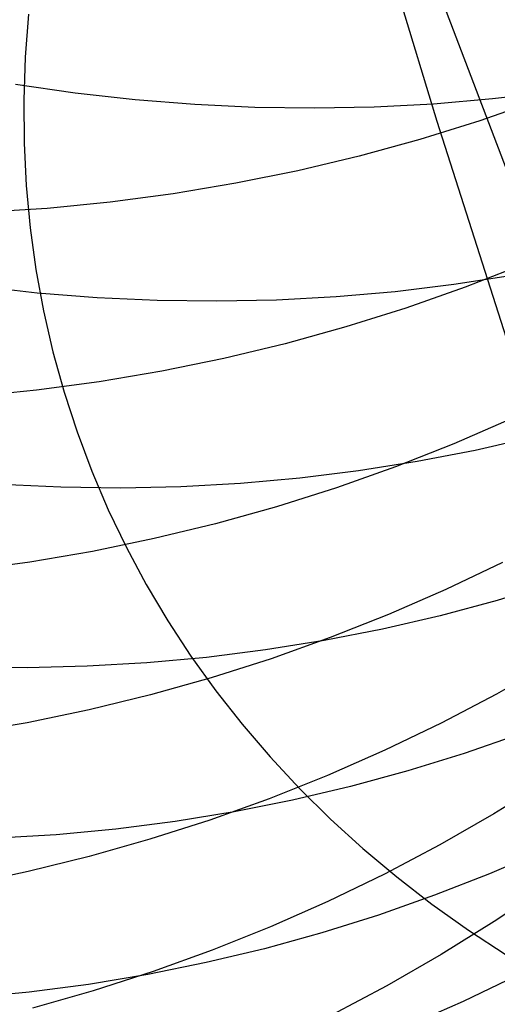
# Model space of a CAD drawing. Header units: millimetres. Extents: x 119 to 175.9, y -203.1 to -153.8.
# Tile 307 of 377: x 160.05 to 160.354, y -163.753 to -163.126. Entities that reach past the tile are written whole.
import ezdxf

# ---------------------------------------------------------------- set-up
doc = ezdxf.new("R2010")
doc.units = ezdxf.units.MM
doc.header["$MEASUREMENT"] = 0
doc.layers.add('Layer 01', color=5, linetype='Continuous', true_color=0x0000ff)

msp = doc.modelspace()

# ---------------------------------------------------------------- linework, layer by layer
at = {"layer": 'Layer 01'}
for p, q in [((160.36007, -163.22091, 25.24862), (160.27251, -162.99028, 24.95811)), ((160.31593, -163.19063, 22.94428), (160.25722, -162.99639, 22.65323)), ((160.05589, -163.12221, 24.42889), (160.05378, -163.1497, 24.40874)), ((160.05378, -163.1497, 24.40874), (160.05284, -163.17707, 24.38836)), ((160.08564, -163.17252, 28.16199), (160.04769, -163.167, 28.15654)), ((160.12368, -163.17681, 28.16796), (160.08564, -163.17252, 28.16199)), ((160.38842, -163.17177, 28.2233), (160.35108, -163.17624, 28.214)), ((160.05284, -163.17707, 24.38836), (160.05305, -163.20431, 24.36776)), ((160.16175, -163.17984, 28.17442), (160.12368, -163.17681, 28.16796)), ((160.19981, -163.18163, 28.18139), (160.16175, -163.17984, 28.17442)), ((160.3135, -163.17947, 28.20515), (160.27574, -163.18144, 28.19676)), ((160.35108, -163.17624, 28.214), (160.3135, -163.17947, 28.20515)), ((160.38084, -163.17692, 42.04667), (160.34313, -163.19012, 42.05564)), ((160.23783, -163.18216, 28.18883), (160.19981, -163.18163, 28.18139)), ((160.27574, -163.18144, 28.19676), (160.23783, -163.18216, 28.18883)), ((160.34313, -163.19012, 42.05564), (160.30491, -163.20204, 42.06426)), ((160.37927, -163.38915, 23.23146), (160.31593, -163.19063, 22.94428)), ((160.05305, -163.20431, 24.36776), (160.05442, -163.23137, 24.34699)), ((160.30491, -163.20204, 42.06426), (160.26624, -163.21265, 42.07252)), ((160.26624, -163.21265, 42.07252), (160.22716, -163.22196, 42.08042)), ((160.22716, -163.22196, 42.08042), (160.18771, -163.22995, 42.08793)), ((160.18771, -163.22995, 42.08793), (160.14794, -163.23661, 42.09506)), ((160.05442, -163.23137, 24.34699), (160.05695, -163.25823, 24.32606)), ((160.14794, -163.23661, 42.09506), (160.1079, -163.24193, 42.10179)), ((160.1079, -163.24193, 42.10179), (160.06764, -163.2459, 42.10811)), ((160.06764, -163.2459, 42.10811), (160.02721, -163.24853, 42.11403)), ((160.05695, -163.25823, 24.32606), (160.06063, -163.28485, 24.30499)), ((160.06063, -163.28485, 24.30499), (160.06546, -163.3112, 24.28382)), ((160.37087, -163.28163, 41.65687), (160.33372, -163.29617, 41.66584)), ((160.36379, -163.28871, 28.54285), (160.32664, -163.29449, 28.53327)), ((160.06136, -163.29983, 28.47861), (160.02326, -163.29556, 28.47269)), ((160.0995, -163.30284, 28.48502), (160.06136, -163.29983, 28.47861)), ((160.28922, -163.29902, 28.52411), (160.25156, -163.3023, 28.51538)), ((160.32664, -163.29449, 28.53327), (160.28922, -163.29902, 28.52411)), ((160.33372, -163.29617, 41.66584), (160.29602, -163.30945, 41.67448)), ((160.13764, -163.3046, 28.49191), (160.0995, -163.30284, 28.48502)), ((160.17573, -163.30509, 28.49927), (160.13764, -163.3046, 28.49191)), ((160.21372, -163.30433, 28.5071), (160.17573, -163.30509, 28.49927)), ((160.25156, -163.3023, 28.51538), (160.21372, -163.30433, 28.5071)), ((160.06546, -163.3112, 24.28382), (160.07144, -163.33725, 24.26257)), ((160.29602, -163.30945, 41.67448), (160.25783, -163.32145, 41.68278)), ((160.25783, -163.32145, 41.68278), (160.21917, -163.33215, 41.69073)), ((160.07144, -163.33725, 24.26257), (160.07855, -163.36296, 24.24126)), ((160.21917, -163.33215, 41.69073), (160.1801, -163.34154, 41.69831)), ((160.1801, -163.34154, 41.69831), (160.14067, -163.3496, 41.70553)), ((160.14067, -163.3496, 41.70553), (160.10093, -163.35634, 41.71237)), ((160.06091, -163.36174, 41.71882), (160.02068, -163.36579, 41.72487)), ((160.10093, -163.35634, 41.71237), (160.06091, -163.36174, 41.71882)), ((160.07855, -163.36296, 24.24126), (160.08679, -163.38831, 24.21993)), ((160.36312, -163.38001, 41.27162), (160.32658, -163.39589, 41.28055)), ((160.08679, -163.38831, 24.21993), (160.09614, -163.41327, 24.19858)), ((160.37668, -163.39172, 28.87353), (160.34012, -163.40009, 28.86339)), ((160.32658, -163.39589, 41.28055), (160.28944, -163.41052, 41.28917)), ((160.34012, -163.40009, 28.86339), (160.3032, -163.40722, 28.85363)), ((160.28944, -163.41052, 41.28917), (160.25176, -163.42388, 41.29747)), ((160.3032, -163.40722, 28.85363), (160.26595, -163.41309, 28.84427)), ((160.09614, -163.41327, 24.19858), (160.1066, -163.4378, 24.17726)), ((160.22843, -163.41772, 28.83532), (160.19067, -163.42108, 28.82679)), ((160.26595, -163.41309, 28.84427), (160.22843, -163.41772, 28.83532)), ((160.07648, -163.42357, 28.80381), (160.03826, -163.42187, 28.79705)), ((160.11466, -163.42401, 28.81102), (160.07648, -163.42357, 28.80381)), ((160.15274, -163.42318, 28.81869), (160.11466, -163.42401, 28.81102)), ((160.19067, -163.42108, 28.82679), (160.15274, -163.42318, 28.81869)), ((160.25176, -163.42388, 41.29747), (160.21358, -163.43596, 41.30543)), ((160.1066, -163.4378, 24.17726), (160.11816, -163.46188, 24.15599)), ((160.21358, -163.43596, 41.30543), (160.17494, -163.44674, 41.31306)), ((160.17494, -163.44674, 41.31306), (160.13589, -163.45621, 41.32033)), ((160.13589, -163.45621, 41.32033), (160.09649, -163.46435, 41.32725)), ((160.11816, -163.46188, 24.15599), (160.13079, -163.48548, 24.13479)), ((160.09649, -163.46435, 41.32725), (160.05676, -163.47117, 41.3338)), ((160.05676, -163.47117, 41.3338), (160.01677, -163.47664, 41.33997)), ((160.35742, -163.47139, 40.89123), (160.32152, -163.48859, 40.90006)), ((160.13079, -163.48548, 24.13479), (160.14449, -163.50856, 24.11369)), ((160.38989, -163.48467, 29.20636), (160.35407, -163.49564, 29.19585)), ((160.32152, -163.48859, 40.90006), (160.28499, -163.50456, 40.90861)), ((160.35407, -163.49564, 29.19585), (160.3178, -163.50538, 29.18569)), ((160.28499, -163.50456, 40.90861), (160.24787, -163.51928, 40.91686)), ((160.3178, -163.50538, 29.18569), (160.28112, -163.51389, 29.17588)), ((160.14449, -163.50856, 24.11369), (160.15924, -163.53111, 24.09271)), ((160.24787, -163.51928, 40.91686), (160.2102, -163.53272, 40.92479)), ((160.28112, -163.51389, 29.17588), (160.24408, -163.52114, 29.16644)), ((160.24408, -163.52114, 29.16644), (160.20672, -163.52715, 29.15738)), ((160.15924, -163.53111, 24.09271), (160.17502, -163.55308, 24.07188)), ((160.20672, -163.52715, 29.15738), (160.16909, -163.53188, 29.14872)), ((160.05501, -163.53846, 29.12516), (160.01674, -163.5381, 29.11815)), ((160.09319, -163.53754, 29.13259), (160.05501, -163.53846, 29.12516)), ((160.13123, -163.53535, 29.14045), (160.09319, -163.53754, 29.13259)), ((160.16909, -163.53188, 29.14872), (160.13123, -163.53535, 29.14045)), ((160.2102, -163.53272, 40.92479), (160.17203, -163.54488, 40.93241)), ((160.38824, -163.53555, 40.50713), (160.35374, -163.55525, 40.51606)), ((160.17203, -163.54488, 40.93241), (160.13341, -163.55575, 40.9397)), ((160.13341, -163.55575, 40.9397), (160.09438, -163.56529, 40.94665)), ((160.17502, -163.55308, 24.07188), (160.19181, -163.57447, 24.05123)), ((160.35374, -163.55525, 40.51606), (160.31852, -163.57375, 40.52473)), ((160.09438, -163.56529, 40.94665), (160.055, -163.57352, 40.95326)), ((160.055, -163.57352, 40.95326), (160.01529, -163.58041, 40.95951)), ((160.19181, -163.57447, 24.05123), (160.20959, -163.59524, 24.03077)), ((160.31852, -163.57375, 40.52473), (160.28263, -163.59105, 40.53314)), ((160.36858, -163.58069, 29.53131), (160.33311, -163.59306, 29.52094)), ((160.28263, -163.59105, 40.53314), (160.2461, -163.60711, 40.54127)), ((160.33311, -163.59306, 29.52094), (160.29716, -163.6042, 29.51088)), ((160.20959, -163.59524, 24.03077), (160.22834, -163.61536, 24.01054)), ((160.2461, -163.60711, 40.54127), (160.20899, -163.62191, 40.54911)), ((160.29716, -163.6042, 29.51088), (160.26075, -163.61411, 29.50115)), ((160.38578, -163.61051, 40.13679), (160.35203, -163.63147, 40.14546)), ((160.26075, -163.61411, 29.50115), (160.22394, -163.62277, 29.49176)), ((160.22834, -163.61536, 24.01054), (160.24804, -163.63481, 23.99055)), ((160.20899, -163.62191, 40.54911), (160.17133, -163.63545, 40.55665)), ((160.22394, -163.62277, 29.49176), (160.18677, -163.63017, 29.48272)), ((160.18677, -163.63017, 29.48272), (160.14929, -163.63632, 29.47404)), ((160.35203, -163.63147, 40.14546), (160.31753, -163.65127, 40.15391)), ((160.14929, -163.63632, 29.47404), (160.11153, -163.64118, 29.46573)), ((160.17133, -163.63545, 40.55665), (160.13318, -163.6477, 40.56389)), ((160.24804, -163.63481, 23.99055), (160.26866, -163.65357, 23.97084)), ((160.11153, -163.64118, 29.46573), (160.07356, -163.64478, 29.4578)), ((160.07356, -163.64478, 29.4578), (160.0354, -163.64708, 29.45026)), ((160.13318, -163.6477, 40.56389), (160.09457, -163.65865, 40.57082)), ((160.26866, -163.65357, 23.97084), (160.29018, -163.67162, 23.95142)), ((160.31753, -163.65127, 40.15391), (160.28232, -163.66988, 40.1621)), ((160.38382, -163.65465, 29.86982), (160.34931, -163.66962, 29.85944)), ((160.09457, -163.65865, 40.57082), (160.05556, -163.66828, 40.57742)), ((160.05556, -163.66828, 40.57742), (160.0162, -163.67658, 40.5837)), ((160.34931, -163.66962, 29.85944), (160.31423, -163.68339, 29.84935)), ((160.28232, -163.66988, 40.1621), (160.24643, -163.68727, 40.17005)), ((160.29018, -163.67162, 23.95142), (160.31257, -163.68894, 23.93233)), ((160.3852, -163.67783, 39.77027), (160.35225, -163.70004, 39.77862)), ((160.24643, -163.68727, 40.17005), (160.20991, -163.70343, 40.17772)), ((160.31423, -163.68339, 29.84935), (160.27862, -163.69595, 29.83953)), ((160.31257, -163.68894, 23.93233), (160.33581, -163.70549, 23.91357)), ((160.27862, -163.69595, 29.83953), (160.24251, -163.70728, 29.83001)), ((160.35225, -163.70004, 39.77862), (160.3185, -163.72112, 39.78676)), ((160.20991, -163.70343, 40.17772), (160.1728, -163.71833, 40.18513)), ((160.24251, -163.70728, 29.83001), (160.20597, -163.71737, 29.82079)), ((160.33581, -163.70549, 23.91357), (160.35987, -163.72127, 23.89518)), ((160.1728, -163.71833, 40.18513), (160.13516, -163.73196, 40.19226)), ((160.20597, -163.71737, 29.82079), (160.16902, -163.72621, 29.81189)), ((160.16902, -163.72621, 29.81189), (160.13171, -163.73378, 29.80332)), ((160.3185, -163.72112, 39.78676), (160.284, -163.74102, 39.79468)), ((160.13516, -163.73196, 40.19226), (160.09702, -163.7443, 40.19909)), ((160.13171, -163.73378, 29.80332), (160.09409, -163.74008, 29.79509)), ((160.3665, -163.73465, 30.20164), (160.33244, -163.75103, 30.1917)), ((160.09409, -163.74008, 29.79509), (160.05621, -163.74509, 29.78721)), ((160.09702, -163.7443, 40.19909), (160.05843, -163.75533, 40.20562)), ((160.284, -163.74102, 39.79468), (160.24878, -163.75973, 39.80237)), ((160.05621, -163.74509, 29.78721), (160.0181, -163.74882, 29.77969)), ((160.33244, -163.75103, 30.1917), (160.29778, -163.76623, 30.182))]:
    msp.add_line(p, q, dxfattribs=at)

doc.saveas('drawing.dxf')
